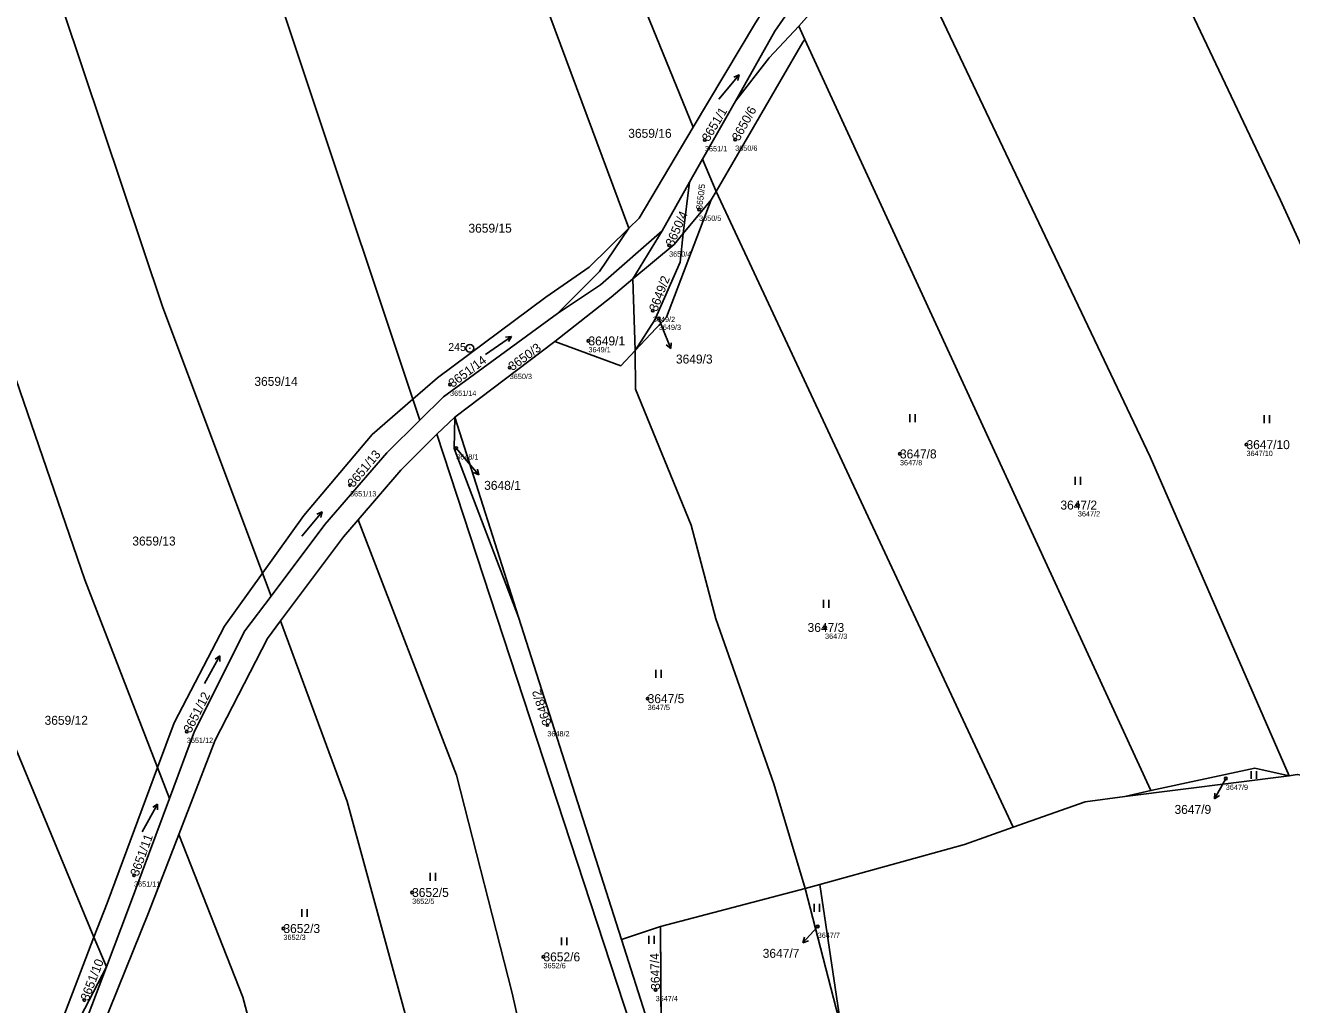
# Model space of a CAD drawing. Extents: x -761174 to -757114, y -1063806 to -1059397.
# Drawn here: x -760404 to -760163.8, y -1062680.5 to -1062494.8 of the extents above; entities that cross this region are included whole.
import ezdxf

# ---------------------------------------------------------------- set-up
doc = ezdxf.new("R2010")
doc.units = 0
for name, color, linetype in [('Definiční body', 7, 'Continuous'), ('Hranice parcel', 7, 'Continuous'), ('Parcelní čísla', 7, 'Continuous'), ('Polygon parcely', 7, 'Continuous'), ('Pop  PČ popisy', 7, 'Continuous'), ('Značky bodu BP', 7, 'Continuous'), ('Značky kultur', 7, 'Continuous')]:
    doc.layers.add(name, color=color, linetype=linetype)

msp = doc.modelspace()

# ---------------------------------------------------------------- linework, layer by layer
at = {"layer": 'Definiční body'}
for centre in [(-760275.12, -1062516.5), (-760269.38, -1062516.4), (-760276.23, -1062529.68), (-760281.92, -1062536.48), (-760285, -1062548.87), (-760283.87, -1062550.36), (-760297.21, -1062554.61), (-760312.14, -1062559.68), (-760323.46, -1062562.87), (-760322.29, -1062574.94), (-760172.41, -1062574.28), (-760238.13, -1062576.04), (-760342.43, -1062581.94), (-760204.39, -1062585.74), (-760252.34, -1062608.95), (-760285.98, -1062622.45), (-760305.01, -1062627.45), (-760373.38, -1062628.7), (-760176.34, -1062637.6), (-760383.39, -1062655.96), (-760330.65, -1062659.21), (-760355.06, -1062666.05), (-760253.73, -1062665.66), (-760305.74, -1062671.42), (-760284.47, -1062677.67), (-760392.83, -1062679.61)]:
    msp.add_circle(centre, 0.25, dxfattribs=at)
at = {"layer": 'Hranice parcel'}
for p, q in [((-760239.26, -1062474.39), (-760257.33, -1062494.92)), ((-760257.33, -1062494.92), (-760256.16, -1062497.47)), ((-760256.16, -1062497.47), (-760190.55, -1062639.9)), ((-760275.58, -1062520.17), (-760269.35, -1062509.14)), ((-760278.03, -1062524.51), (-760275.58, -1062520.17)), ((-760272.99, -1062526.27), (-760275.58, -1062520.17)), ((-760283.25, -1062533.75), (-760278.03, -1062524.51)), ((-760279.24, -1062534.26), (-760278.03, -1062524.51)), ((-760272.99, -1062526.27), (-760273.91, -1062527.86)), ((-760216.65, -1062646.81), (-760272.99, -1062526.27)), ((-760279.24, -1062534.26), (-760273.91, -1062527.86)), ((-760288.77, -1062542.85), (-760283.25, -1062533.75)), ((-760288.36, -1062556.43), (-760288.77, -1062542.85)), ((-760322.58, -1062569.09), (-760303.57, -1062554.74)), ((-760329.19, -1062569.63), (-760330.52, -1062565.65)), ((-760325.97, -1062572.32), (-760322.58, -1062569.09)), ((-760310.46, -1062607.01), (-760322.58, -1062569.09)), ((-760357.4, -1062603), (-760359.03, -1062598.65)), ((-760290.93, -1062668.13), (-760310.46, -1062607.01)), ((-760376.68, -1062641.36), (-760378.94, -1062635.52)), ((-760195.46, -1062641.03), (-760164.32, -1062637.08)), ((-760195.46, -1062641.03), (-760190.55, -1062639.9)), ((-760283.53, -1062665.68), (-760256.11, -1062658.43)), ((-760256.11, -1062658.43), (-760253.33, -1062657.69)), ((-760249.28, -1062684.9), (-760256.11, -1062658.43)), ((-760249.28, -1062684.9), (-760253.33, -1062657.69)), ((-760283.53, -1062665.68), (-760290.93, -1062668.13)), ((-760283.35, -1062694.14), (-760283.53, -1062665.68)), ((-760388.64, -1062673.32), (-760390.99, -1062667.67)), ((-760388.64, -1062673.32), (-760402.56, -1062700.15))]:
    msp.add_line(p, q, dxfattribs=at)
for points in [[(-760277.35, -1062514.09), (-760298.15, -1062463.04), (-760338.31, -1062314.5), (-760372.46, -1062191.75), (-760402.77, -1062086.39)], [(-760289.56, -1062533.24), (-760316.51, -1062460.8), (-760336.56, -1062396.31), (-760368.42, -1062288.59), (-760396.96, -1062182.95), (-760414.9, -1062117.84)], [(-760330.52, -1062565.65), (-760369.55, -1062448.69), (-760407.18, -1062305.67), (-760440.79, -1062189.54)], [(-760359.03, -1062598.65), (-760377.94, -1062548.27), (-760415.94, -1062435.02), (-760457.73, -1062294.15), (-760467.66, -1062267.71)], [(-760378.94, -1062635.52), (-760392.71, -1062599.89), (-760412.37, -1062542.84), (-760446.07, -1062435.29), (-760476.28, -1062329.05)], [(-760390.99, -1062667.67), (-760408.72, -1062624.98), (-760445.22, -1062521.7), (-760459.47, -1062474.68), (-760482.65, -1062395.66)], [(-760269.35, -1062509.14), (-760261.85, -1062495.86), (-760251.01, -1062480.2), (-760241.78, -1062469.47), (-760213.78, -1062448.21), (-760203.1, -1062439.94)], [(-760204.47, -1062446.71), (-760165.94, -1062527.94), (-760118.47, -1062632.04)], [(-760164.32, -1062637.08), (-760190.7, -1062576.56), (-760238.51, -1062475.98)], [(-760263.1, -1062490.52), (-760265.55, -1062494.26), (-760277.35, -1062514.09)], [(-760257.33, -1062494.92), (-760262.91, -1062500.94), (-760269.35, -1062509.14)], [(-760272.99, -1062526.27), (-760256.53, -1062497.97), (-760256.16, -1062497.47)], [(-760277.35, -1062514.09), (-760287.59, -1062531.3), (-760289.56, -1062533.24)], [(-760273.91, -1062527.86), (-760282.39, -1062550.13), (-760288.36, -1062556.43)], [(-760289.56, -1062533.24), (-760297.1, -1062540.64), (-760305.32, -1062546.34), (-760325.84, -1062561.58), (-760330.52, -1062565.65)], [(-760289.56, -1062533.24), (-760295.12, -1062541.46), (-760303.06, -1062549.42)], [(-760303.06, -1062549.42), (-760294.91, -1062543.97), (-760283.25, -1062533.75)], [(-760288.77, -1062542.85), (-760280.94, -1062536.31), (-760279.24, -1062534.26)], [(-760288.36, -1062556.43), (-760284.61, -1062550.64), (-760279.79, -1062539.68), (-760279.24, -1062534.26)], [(-760303.57, -1062554.74), (-760292.9, -1062546.3), (-760288.77, -1062542.85)], [(-760303.06, -1062549.42), (-760324.68, -1062565.2), (-760329.19, -1062569.63)], [(-760303.57, -1062554.74), (-760291.1, -1062559.31), (-760288.36, -1062556.43)], [(-760288.36, -1062556.43), (-760288.31, -1062563.75), (-760277.72, -1062589.58), (-760273.04, -1062607.29), (-760262.08, -1062638.59), (-760256.11, -1062658.43)], [(-760330.52, -1062565.65), (-760338.23, -1062572.36), (-760351.17, -1062587.7), (-760359.03, -1062598.65)], [(-760329.19, -1062569.63), (-760335.47, -1062575.81), (-760347.19, -1062589.4), (-760357.4, -1062603)], [(-760322.58, -1062569.09), (-760322.7, -1062575.04), (-760310.46, -1062607.01)], [(-760340.89, -1062588.51), (-760332.81, -1062579.11), (-760325.97, -1062572.32)], [(-760283.12, -1062729.77), (-760286.49, -1062694.63), (-760289.23, -1062684.28), (-760325.97, -1062572.32)], [(-760355.62, -1062607.72), (-760343.69, -1062591.77), (-760340.89, -1062588.51)], [(-760296.18, -1062759.44), (-760305.1, -1062707.59), (-760311.68, -1062678.33), (-760322.24, -1062636.95), (-760340.89, -1062588.51)], [(-760359.03, -1062598.65), (-760366.24, -1062608.68), (-760375.77, -1062627.04), (-760378.94, -1062635.52)], [(-760357.4, -1062603), (-760362.35, -1062609.59), (-760371.92, -1062628.59), (-760376.68, -1062641.36)], [(-760374.89, -1062648.21), (-760367.98, -1062630.34), (-760358.1, -1062611.04), (-760355.62, -1062607.72)], [(-760328.21, -1062695.88), (-760342.97, -1062641.93), (-760355.62, -1062607.72)], [(-760378.94, -1062635.52), (-760388.52, -1062661.21), (-760390.99, -1062667.67)], [(-760190.55, -1062639.9), (-760170.81, -1062635.66), (-760164.32, -1062637.08)], [(-760122.5, -1062643.62), (-760162.79, -1062636.81), (-760164.32, -1062637.08)], [(-760376.68, -1062641.36), (-760384.45, -1062662.23), (-760388.64, -1062673.32)], [(-760216.65, -1062646.81), (-760202.99, -1062641.99), (-760195.46, -1062641.03)], [(-760253.33, -1062657.69), (-760225.89, -1062650.08), (-760216.65, -1062646.81)], [(-760403.86, -1062707.19), (-760392.42, -1062692.2), (-760380.64, -1062663.1), (-760374.89, -1062648.21)], [(-760356.49, -1062702.52), (-760362.79, -1062679.08), (-760374.89, -1062648.21)], [(-760390.99, -1062667.67), (-760399.41, -1062689.74), (-760404.16, -1062695.94)], [(-760283.35, -1062694.14), (-760285.93, -1062683.78), (-760290.93, -1062668.13)], [(-760388.64, -1062673.32), (-760395.37, -1062691.12), (-760402.56, -1062700.15)]]:
    msp.add_lwpolyline(points, dxfattribs=at)
at = {"layer": 'Polygon parcely'}
for points in [[(-760277.35, -1062514.09), (-760265.55, -1062494.26), (-760263.1, -1062490.52), (-760284.34, -1062436.07), (-760326.2, -1062282.87), (-760364.18, -1062154.56), (-760390.61, -1062059.41), (-760394.75, -1062065.6), (-760402.77, -1062086.39), (-760372.46, -1062191.75), (-760338.31, -1062314.5), (-760298.15, -1062463.04)], [(-760338.31, -1062314.5), (-760372.46, -1062191.75), (-760402.77, -1062086.39), (-760414.9, -1062117.84), (-760396.96, -1062182.95), (-760368.42, -1062288.59), (-760336.56, -1062396.31), (-760316.51, -1062460.8), (-760289.56, -1062533.24), (-760287.59, -1062531.3), (-760277.35, -1062514.09), (-760298.15, -1062463.04)], [(-760368.42, -1062288.59), (-760396.96, -1062182.95), (-760414.9, -1062117.84), (-760424.7, -1062143.23), (-760440.79, -1062189.54), (-760407.18, -1062305.67), (-760369.55, -1062448.69), (-760330.52, -1062565.65), (-760325.84, -1062561.58), (-760305.32, -1062546.34), (-760297.1, -1062540.64), (-760289.56, -1062533.24), (-760316.51, -1062460.8), (-760336.56, -1062396.31)], [(-760369.55, -1062448.69), (-760407.18, -1062305.67), (-760440.79, -1062189.54), (-760467.28, -1062265.76), (-760467.66, -1062267.71), (-760457.73, -1062294.15), (-760415.94, -1062435.02), (-760377.94, -1062548.27), (-760359.03, -1062598.65), (-760351.17, -1062587.7), (-760338.23, -1062572.36), (-760330.52, -1062565.65)], [(-760377.94, -1062548.27), (-760415.94, -1062435.02), (-760457.73, -1062294.15), (-760467.66, -1062267.71), (-760473.09, -1062295.7), (-760475.17, -1062317.47), (-760476.28, -1062329.05), (-760446.07, -1062435.29), (-760412.37, -1062542.84), (-760392.71, -1062599.89), (-760378.94, -1062635.52), (-760375.77, -1062627.04), (-760366.24, -1062608.68), (-760359.03, -1062598.65)], [(-760412.37, -1062542.84), (-760446.07, -1062435.29), (-760476.28, -1062329.05), (-760478.1, -1062348.09), (-760482.65, -1062395.66), (-760459.47, -1062474.68), (-760445.22, -1062521.7), (-760408.72, -1062624.98), (-760390.99, -1062667.67), (-760388.52, -1062661.21), (-760378.94, -1062635.52), (-760392.71, -1062599.89)], [(-760106.17, -1062363.35), (-760136.33, -1062389.69), (-760187.01, -1062432.31), (-760204.47, -1062446.71), (-760165.94, -1062527.94), (-760118.47, -1062632.04), (-760113, -1062605.73), (-760102.93, -1062579.55), (-760091.73, -1062530.02), (-760085.88, -1062503.11), (-760084.33, -1062466.04), (-760092.52, -1062422.69), (-760099.83, -1062384.67), (-760103.01, -1062375.52)], [(-760491.89, -1062445.1), (-760480.56, -1062486.5), (-760463.94, -1062537.36), (-760439.48, -1062603.21), (-760404.16, -1062695.94), (-760399.41, -1062689.74), (-760390.99, -1062667.67), (-760408.72, -1062624.98), (-760445.22, -1062521.7), (-760459.47, -1062474.68), (-760482.65, -1062395.66), (-760484.23, -1062412.14), (-760489.1, -1062428.43), (-760489.47, -1062429.76), (-760489.82, -1062439.96)], [(-760242.07, -1062467.37), (-760263.1, -1062490.52), (-760265.55, -1062494.26), (-760277.35, -1062514.09), (-760287.59, -1062531.3), (-760289.56, -1062533.24), (-760295.12, -1062541.46), (-760303.06, -1062549.42), (-760294.91, -1062543.97), (-760283.25, -1062533.75), (-760278.03, -1062524.51), (-760275.58, -1062520.17), (-760269.35, -1062509.14), (-760261.85, -1062495.86), (-760251.01, -1062480.2), (-760241.78, -1062469.47), (-760213.78, -1062448.21), (-760203.1, -1062439.94), (-760187.59, -1062422.56), (-760187.99, -1062421.26), (-760193.71, -1062426.31), (-760202.99, -1062434.21), (-760212.27, -1062444.74)], [(-760205.93, -1062443.11), (-760203.1, -1062439.94), (-760213.78, -1062448.21), (-760241.78, -1062469.47), (-760251.01, -1062480.2), (-760261.85, -1062495.86), (-760269.35, -1062509.14), (-760262.91, -1062500.94), (-760257.33, -1062494.92), (-760239.26, -1062474.39), (-760210.42, -1062448.54)], [(-760118.47, -1062632.04), (-760165.94, -1062527.94), (-760204.47, -1062446.71), (-760211.65, -1062452.63), (-760236.91, -1062474.33), (-760238.51, -1062475.98), (-760190.7, -1062576.56), (-760164.32, -1062637.08), (-760162.79, -1062636.81), (-760122.5, -1062643.62)], [(-760238.51, -1062475.98), (-760239.26, -1062474.39), (-760257.33, -1062494.92), (-760256.16, -1062497.47), (-760190.55, -1062639.9), (-760170.81, -1062635.66), (-760164.32, -1062637.08), (-760190.7, -1062576.56)], [(-760256.53, -1062497.97), (-760256.16, -1062497.47), (-760257.33, -1062494.92), (-760262.91, -1062500.94), (-760269.35, -1062509.14), (-760275.58, -1062520.17), (-760272.99, -1062526.27)], [(-760195.46, -1062641.03), (-760190.55, -1062639.9), (-760256.16, -1062497.47), (-760256.53, -1062497.97), (-760272.99, -1062526.27), (-760216.65, -1062646.81), (-760202.99, -1062641.99)], [(-760272.99, -1062526.27), (-760275.58, -1062520.17), (-760278.03, -1062524.51), (-760279.24, -1062534.26), (-760273.91, -1062527.86)], [(-760288.77, -1062542.85), (-760280.94, -1062536.31), (-760279.24, -1062534.26), (-760278.03, -1062524.51), (-760283.25, -1062533.75)], [(-760288.31, -1062563.75), (-760277.72, -1062589.58), (-760273.04, -1062607.29), (-760262.08, -1062638.59), (-760256.11, -1062658.43), (-760253.33, -1062657.69), (-760225.89, -1062650.08), (-760216.65, -1062646.81), (-760272.99, -1062526.27), (-760273.91, -1062527.86), (-760282.39, -1062550.13), (-760288.36, -1062556.43)], [(-760288.36, -1062556.43), (-760282.39, -1062550.13), (-760273.91, -1062527.86), (-760279.24, -1062534.26), (-760279.79, -1062539.68), (-760284.61, -1062550.64)], [(-760330.52, -1062565.65), (-760329.19, -1062569.63), (-760324.68, -1062565.2), (-760303.06, -1062549.42), (-760295.12, -1062541.46), (-760289.56, -1062533.24), (-760297.1, -1062540.64), (-760305.32, -1062546.34), (-760325.84, -1062561.58)], [(-760284.61, -1062550.64), (-760279.79, -1062539.68), (-760279.24, -1062534.26), (-760280.94, -1062536.31), (-760288.77, -1062542.85), (-760288.36, -1062556.43)], [(-760288.77, -1062542.85), (-760292.9, -1062546.3), (-760303.57, -1062554.74), (-760291.1, -1062559.31), (-760288.36, -1062556.43)], [(-760283.53, -1062665.68), (-760256.11, -1062658.43), (-760262.08, -1062638.59), (-760273.04, -1062607.29), (-760277.72, -1062589.58), (-760288.31, -1062563.75), (-760288.36, -1062556.43), (-760291.1, -1062559.31), (-760303.57, -1062554.74), (-760322.58, -1062569.09), (-760310.46, -1062607.01), (-760290.93, -1062668.13)], [(-760359.03, -1062598.65), (-760357.4, -1062603), (-760347.19, -1062589.4), (-760335.47, -1062575.81), (-760329.19, -1062569.63), (-760330.52, -1062565.65), (-760338.23, -1062572.36), (-760351.17, -1062587.7)], [(-760280.85, -1062734.93), (-760282.16, -1062705.62), (-760283.35, -1062694.14), (-760285.93, -1062683.78), (-760290.93, -1062668.13), (-760310.46, -1062607.01), (-760322.7, -1062575.04), (-760322.58, -1062569.09), (-760325.97, -1062572.32), (-760289.23, -1062684.28), (-760286.49, -1062694.63), (-760283.12, -1062729.77), (-760281.08, -1062751.03)], [(-760322.58, -1062569.09), (-760322.7, -1062575.04), (-760310.46, -1062607.01)], [(-760286.49, -1062694.63), (-760289.23, -1062684.28), (-760325.97, -1062572.32), (-760332.81, -1062579.11), (-760340.89, -1062588.51), (-760322.24, -1062636.95), (-760311.68, -1062678.33), (-760305.1, -1062707.59), (-760296.18, -1062759.44), (-760294.08, -1062759.82), (-760281.23, -1062763.04), (-760283.04, -1062754.16), (-760283.12, -1062729.77)], [(-760305.1, -1062707.59), (-760311.68, -1062678.33), (-760322.24, -1062636.95), (-760340.89, -1062588.51), (-760343.69, -1062591.77), (-760355.62, -1062607.72), (-760342.97, -1062641.93), (-760328.21, -1062695.88), (-760321.42, -1062720), (-760317.14, -1062756.02), (-760315.7, -1062755.87), (-760296.18, -1062759.44)], [(-760366.24, -1062608.68), (-760375.77, -1062627.04), (-760378.94, -1062635.52), (-760376.68, -1062641.36), (-760371.92, -1062628.59), (-760362.35, -1062609.59), (-760357.4, -1062603), (-760359.03, -1062598.65)], [(-760342.97, -1062641.93), (-760355.62, -1062607.72), (-760358.1, -1062611.04), (-760367.98, -1062630.34), (-760374.89, -1062648.21), (-760362.79, -1062679.08), (-760356.49, -1062702.52), (-760328.21, -1062695.88)], [(-760378.94, -1062635.52), (-760388.52, -1062661.21), (-760390.99, -1062667.67), (-760388.64, -1062673.32), (-760384.45, -1062662.23), (-760376.68, -1062641.36)], [(-760164.32, -1062637.08), (-760170.81, -1062635.66), (-760190.55, -1062639.9), (-760195.46, -1062641.03)], [(-760356.49, -1062702.52), (-760362.79, -1062679.08), (-760374.89, -1062648.21), (-760380.64, -1062663.1), (-760392.42, -1062692.2), (-760403.86, -1062707.19), (-760393.56, -1062735.51), (-760382.61, -1062762.62), (-760378.39, -1062761.4), (-760369.85, -1062761.5), (-760345.46, -1062758.96), (-760347.45, -1062747.35)], [(-760239.45, -1062716.58), (-760249.28, -1062684.9), (-760256.11, -1062658.43), (-760283.53, -1062665.68), (-760283.35, -1062694.14), (-760282.16, -1062705.62), (-760280.91, -1062709.73), (-760279.76, -1062734.94), (-760236.07, -1062737.54), (-760235.82, -1062735.7)], [(-760253.33, -1062657.69), (-760256.11, -1062658.43), (-760249.28, -1062684.9)], [(-760283.53, -1062665.68), (-760290.93, -1062668.13), (-760285.93, -1062683.78), (-760283.35, -1062694.14)], [(-760388.64, -1062673.32), (-760390.99, -1062667.67), (-760399.41, -1062689.74), (-760404.16, -1062695.94), (-760402.56, -1062700.15)], [(-760402.56, -1062700.15), (-760395.37, -1062691.12), (-760388.64, -1062673.32)]]:
    msp.add_lwpolyline(points, close=True, dxfattribs=at)
for points in [[(-760392.42, -1062692.2), (-760380.64, -1062663.1), (-760374.89, -1062648.21), (-760367.98, -1062630.34), (-760358.1, -1062611.04), (-760355.62, -1062607.72), (-760343.69, -1062591.77), (-760340.89, -1062588.51), (-760332.81, -1062579.11), (-760325.97, -1062572.32), (-760322.58, -1062569.09), (-760303.57, -1062554.74), (-760292.9, -1062546.3), (-760288.77, -1062542.85), (-760283.25, -1062533.75), (-760294.91, -1062543.97), (-760303.06, -1062549.42), (-760324.68, -1062565.2), (-760329.19, -1062569.63), (-760335.47, -1062575.81), (-760347.19, -1062589.4), (-760357.4, -1062603), (-760362.35, -1062609.59), (-760371.92, -1062628.59), (-760376.68, -1062641.36), (-760384.45, -1062662.23), (-760388.64, -1062673.32), (-760395.37, -1062691.12)], [(-760162.79, -1062636.81), (-760164.32, -1062637.08), (-760195.46, -1062641.03), (-760202.99, -1062641.99), (-760216.65, -1062646.81), (-760225.89, -1062650.08), (-760253.33, -1062657.69), (-760249.28, -1062684.9)]]:
    msp.add_lwpolyline(points, dxfattribs=at)
at = {"layer": 'Pop  PČ popisy'}
for p, q in [((-760283.87, -1062550.36), (-760282.72, -1062553.28)), ((-760282.72, -1062553.28), (-760281.6, -1062556.06)), ((-760281.6, -1062556.06), (-760282.44, -1062555.32)), ((-760281.6, -1062556.06), (-760281.51, -1062554.95)), ((-760322.29, -1062574.94), (-760319.93, -1062577.73)), ((-760319.93, -1062577.73), (-760318, -1062580.03)), ((-760318, -1062580.03), (-760319.03, -1062579.58)), ((-760318, -1062580.03), (-760318.26, -1062578.94)), ((-760176.34, -1062637.6), (-760177.02, -1062638.84)), ((-760177.02, -1062638.84), (-760178.47, -1062641.47)), ((-760178.47, -1062641.47), (-760178.43, -1062640.35)), ((-760178.47, -1062641.47), (-760177.55, -1062640.83)), ((-760254.53, -1062666.55), (-760256.54, -1062668.78)), ((-760253.73, -1062665.66), (-760254.53, -1062666.55)), ((-760256.54, -1062668.78), (-760256.24, -1062667.7)), ((-760256.54, -1062668.78), (-760255.5, -1062668.37))]:
    msp.add_line(p, q, dxfattribs=at)
at = {"layer": 'Značky bodu BP'}
for radius in [0.75, 0.03]:
    msp.add_circle((-760319.7, -1062556.01), radius, dxfattribs=at)
at = {"layer": 'Značky kultur'}
for p, q in [((-760272.5, -1062508.76), (-760268.64, -1062504.16)), ((-760268.64, -1062504.16), (-760269.66, -1062504.59)), ((-760268.64, -1062504.16), (-760268.89, -1062505.24)), ((-760316.75, -1062557.2), (-760311.83, -1062553.76)), ((-760311.83, -1062553.76), (-760312.92, -1062553.91)), ((-760311.83, -1062553.76), (-760312.35, -1062554.73)), ((-760236.26, -1062570.01), (-760236.26, -1062568.51)), ((-760235.26, -1062570.01), (-760235.26, -1062568.51)), ((-760169.04, -1062570.18), (-760169.04, -1062568.68)), ((-760168.04, -1062570.18), (-760168.04, -1062568.68)), ((-760204.91, -1062581.9), (-760204.91, -1062580.4)), ((-760203.91, -1062581.9), (-760203.91, -1062580.4)), ((-760351.58, -1062591.62), (-760347.72, -1062587.02)), ((-760347.72, -1062587.02), (-760348.74, -1062587.45)), ((-760347.72, -1062587.02), (-760347.97, -1062588.09)), ((-760252.62, -1062605.22), (-760252.62, -1062603.72)), ((-760251.62, -1062605.22), (-760251.62, -1062603.72)), ((-760370.01, -1062619.58), (-760367.1, -1062614.33)), ((-760367.1, -1062614.33), (-760368.01, -1062614.95)), ((-760367.1, -1062614.33), (-760367.14, -1062615.43)), ((-760284.41, -1062618.5), (-760284.41, -1062617)), ((-760283.41, -1062618.5), (-760283.41, -1062617)), ((-760171.51, -1062637.68), (-760171.51, -1062636.18)), ((-760170.51, -1062637.68), (-760170.51, -1062636.18)), ((-760381.83, -1062647.69), (-760378.92, -1062642.45)), ((-760378.92, -1062642.45), (-760379.83, -1062643.06)), ((-760378.92, -1062642.45), (-760378.95, -1062643.54)), ((-760327.2, -1062657.01), (-760327.2, -1062655.51)), ((-760326.2, -1062657.01), (-760326.2, -1062655.51)), ((-760254.42, -1062662.85), (-760254.42, -1062661.35)), ((-760253.42, -1062662.85), (-760253.42, -1062661.35)), ((-760351.57, -1062663.85), (-760351.57, -1062662.35)), ((-760350.57, -1062663.85), (-760350.57, -1062662.35)), ((-760302.33, -1062669.22), (-760302.33, -1062667.72)), ((-760301.33, -1062669.22), (-760301.33, -1062667.72)), ((-760285.76, -1062668.92), (-760285.76, -1062667.42)), ((-760284.76, -1062668.92), (-760284.76, -1062667.42))]:
    msp.add_line(p, q, dxfattribs=at)

# ---------------------------------------------------------------- texts
at = {"layer": 'Definiční body'}
for s, p in [('3651/1', (-760275.12, -1062518.66)), ('3650/6', (-760269.38, -1062518.56)), ('3650/5', (-760276.23, -1062531.84)), ('3650/4', (-760281.92, -1062538.64)), ('3649/2', (-760285, -1062551.03)), ('3649/3', (-760283.87, -1062552.52)), ('3649/1', (-760297.21, -1062556.77)), ('3650/3', (-760312.14, -1062561.84)), ('3651/14', (-760323.46, -1062565.03)), ('3647/10', (-760172.41, -1062576.44)), ('3648/1', (-760322.29, -1062577.1)), ('3647/8', (-760238.13, -1062578.2)), ('3651/13', (-760342.43, -1062584.1)), ('3647/2', (-760204.39, -1062587.9)), ('3647/3', (-760252.34, -1062611.11)), ('3647/5', (-760285.98, -1062624.61)), ('3651/12', (-760373.38, -1062630.86)), ('3648/2', (-760305.01, -1062629.61)), ('3647/9', (-760176.34, -1062639.76)), ('3651/11', (-760383.39, -1062658.12)), ('3652/5', (-760330.65, -1062661.37)), ('3652/3', (-760355.06, -1062668.21)), ('3647/7', (-760253.73, -1062667.82)), ('3652/6', (-760305.74, -1062673.58)), ('3647/4', (-760284.47, -1062679.83))]:
    msp.add_text(s, height=1, dxfattribs=at).set_placement(p)
at = {"layer": 'Parcelní čísla'}
for s, height, rotation, p in [('3651/1', 1.7, 59, (-760274.39, -1062516.94)), ('3650/6', 1.7, 61, (-760268.64, -1062516.81)), ('3650/5', 1.19, 83, (-760275.64, -1062529.75)), ('3650/4', 1.7, 66, (-760281.14, -1062536.82)), ('3649/2', 1.7, 69, (-760284.21, -1062549.17)), ('3650/3', 1.7, 36, (-760311.64, -1062560.37)), ('3651/14', 1.7, 37, (-760322.95, -1062563.55)), ('3651/13', 1.7, 50, (-760341.78, -1062582.49)), ('3648/2', 1.7, 108, (-760304.2, -1062627.19)), ('3651/12', 1.7, 63, (-760372.62, -1062629.08)), ('3651/11', 1.7, 70, (-760382.59, -1062656.25)), ('3647/4', 1.7, 92, (-760283.62, -1062677.64)), ('3651/10', 1.7, 69, (-760392.04, -1062679.91))]:
    msp.add_text(s, height=height, rotation=rotation, dxfattribs=at).set_placement(p)
for s, p in [('3659/16', (-760289.66, -1062516.09)), ('3659/15', (-760319.97, -1062534.08)), ('3649/1', (-760297.21, -1062555.46)), ('3649/3', (-760280.62, -1062558.9)), ('3659/14', (-760360.57, -1062563.13)), ('3647/8', (-760238.13, -1062576.89)), ('3647/10', (-760172.41, -1062575.13)), ('3648/1', (-760316.99, -1062582.85)), ('3647/2', (-760207.7, -1062586.59)), ('3659/13', (-760383.72, -1062593.41)), ('3647/3', (-760255.65, -1062609.8)), ('3647/5', (-760285.98, -1062623.3)), ('3659/12', (-760400.36, -1062627.41)), ('3647/9', (-760186.06, -1062644.31)), ('3652/5', (-760330.65, -1062660.06)), ('3652/3', (-760355.06, -1062666.9)), ('3652/6', (-760305.74, -1062672.27)), ('3647/7', (-760264.16, -1062671.6))]:
    msp.add_text(s, height=1.7, dxfattribs=at).set_placement(p)
at = {"layer": 'Značky bodu BP'}
msp.add_text('245', height=1.5, dxfattribs=at).set_placement((-760323.8, -1062556.51))

doc.saveas('drawing.dxf')
